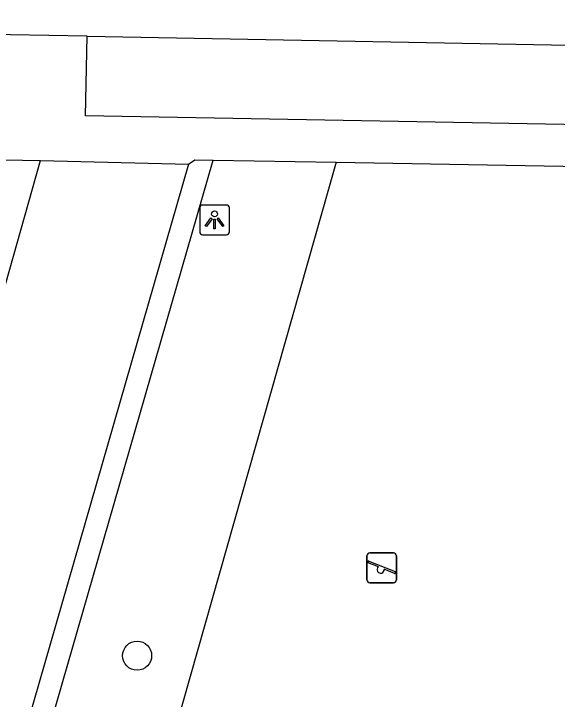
# Model space of a CAD drawing. Extents: x 159822 to 160765, y 380693 to 381634.
# Drawn here: x 160503.99 to 160522.26, y 381341.91 to 381364.96 of the extents above; entities that cross this region are included whole.
import ezdxf

# ---------------------------------------------------------------- set-up
doc = ezdxf.new("R2010")
doc.units = 0
for name, color, linetype in [('IMGEO_Boom', 7, 'Continuous'), ('IMGEO_Groenvoorziening', 7, 'Continuous'), ('IMGEO_Lichtpunt', 7, 'Continuous'), ('IMGEO_Pand', 7, 'Continuous'), ('IMGEO_Rijbaan_lokaal_open', 7, 'Continuous'), ('IMGEO_Speelvoorziening', 7, 'Continuous'), ('IMGEO_Voetpad_open', 7, 'Continuous')]:
    doc.layers.add(name, color=color, linetype=linetype)

msp = doc.modelspace()

# ---------------------------------------------------------------- linework, layer by layer
at = {"layer": 'IMGEO_Boom'}
msp.add_circle((160508.135, 381343.377), 0.489, dxfattribs=at)
at = {"layer": 'IMGEO_Groenvoorziening'}
msp.add_lwpolyline([(160514.822, 381359.968), (160504.282, 381322.812)], dxfattribs=at)
at = {"layer": 'IMGEO_Lichtpunt'}
for p, q in [((160510.24, 381358.435), (160510.24, 381357.628)), ((160510.24, 381358.435), (160510.24, 381357.628)), ((160511.142, 381358.53), (160510.334, 381358.53)), ((160511.142, 381358.53), (160510.334, 381358.53)), ((160511.236, 381357.628), (160511.236, 381358.435)), ((160511.236, 381357.628), (160511.236, 381358.435)), ((160510.334, 381357.534), (160511.142, 381357.534)), ((160510.334, 381357.534), (160511.142, 381357.534))]:
    msp.add_line(p, q, dxfattribs=at)
for points in [[(160510.614, 381358.099), (160510.653, 381358.071), (160510.465, 381357.809), (160510.427, 381357.836), (160510.614, 381358.099)], [(160510.826, 381358.071), (160510.864, 381358.098), (160511.051, 381357.836), (160511.012, 381357.808), (160510.826, 381358.071)], [(160510.716, 381358.051), (160510.763, 381358.051), (160510.763, 381357.729), (160510.716, 381357.729), (160510.716, 381358.051)]]:
    msp.add_lwpolyline(points, dxfattribs=at)
msp.add_circle((160510.739, 381358.233), 0.0994, dxfattribs=at)
for centre, start, end in [((160510.334, 381358.435), 90, 180), ((160510.334, 381358.435), 90, 180), ((160511.142, 381358.435), 0, 90), ((160511.142, 381358.435), 0, 90), ((160510.334, 381357.628), 180, 270), ((160510.334, 381357.628), 180, 270), ((160511.142, 381357.628), 270, 0), ((160511.142, 381357.628), 270, 360)]:
    msp.add_arc(centre, 0.0946, start, end, dxfattribs=at)
at = {"layer": 'IMGEO_Pand'}
for points in [[(160506.46, 381364.205), (160500, 381364.323), (160491.818, 381364.473), (160491.827, 381364.964), (160490.08, 381363.631), (160490.591, 381363.482), (160487.651, 381353.387)], [(160506.46, 381364.205), (160526.263, 381363.842)]]:
    msp.add_lwpolyline(points, dxfattribs=at)
at = {"layer": 'IMGEO_Rijbaan_lokaal_open'}
for points in [[(160492.641, 381356.305), (160493.777, 381360.224), (160500, 381360.114), (160504.893, 381360.027)], [(160494.22, 381323.15), (160497.364, 381333.903), (160500, 381342.997), (160503.038, 381353.518), (160504.893, 381360.027)]]:
    msp.add_lwpolyline(points, dxfattribs=at)
at = {"layer": 'IMGEO_Speelvoorziening'}
for p, q in [((160515.96, 381346.832), (160516.75, 381346.832)), ((160516.75, 381346.832), (160515.96, 381346.832)), ((160515.86, 381345.932), (160515.86, 381346.732)), ((160515.86, 381346.732), (160515.86, 381345.932)), ((160516.85, 381346.732), (160516.85, 381345.932)), ((160516.85, 381345.932), (160516.85, 381346.732)), ((160516.243, 381346.36), (160515.904, 381346.497)), ((160515.929, 381346.557), (160516.805, 381346.204)), ((160516.781, 381346.144), (160516.441, 381346.281)), ((160516.75, 381345.832), (160515.96, 381345.832)), ((160515.96, 381345.832), (160516.75, 381345.832))]:
    msp.add_line(p, q, dxfattribs=at)
for centre, radius, start, end in [((160515.96, 381346.732), 0.1, 90, 180), ((160515.96, 381346.732), 0.1, 90, 180), ((160516.75, 381346.732), 0.1, 0, 90), ((160516.75, 381346.732), 0.1, 360, 90), ((160515.917, 381346.527), 0.0327, 68.078, 248.078), ((160516.322, 381346.27), 0.12, 130.9928, 5.1632), ((160516.793, 381346.174), 0.0327, 248.078, 68.078), ((160515.96, 381345.932), 0.1, 180, 270), ((160515.96, 381345.932), 0.1, 180, 270), ((160516.75, 381345.932), 0.1, 270, 0), ((160516.75, 381345.932), 0.1, 270, 0)]:
    msp.add_arc(centre, radius, start, end, dxfattribs=at)
at = {"layer": 'IMGEO_Voetpad_open'}
for points in [[(160526.263, 381363.842), (160526.201, 381361.168), (160506.402, 381361.527), (160506.46, 381364.205)], [(160499.969, 381322.891), (160500, 381322.998), (160510.693, 381360.04)], [(160514.822, 381359.968), (160535.782, 381359.597), (160525.228, 381322.429), (160504.282, 381322.812)], [(160504.893, 381360.027), (160509.868, 381359.905)], [(160509.868, 381359.905), (160510.077, 381360.053), (160510.693, 381360.04)], [(160510.693, 381360.04), (160514.822, 381359.968)], [(160509.868, 381359.905), (160500, 381325.704), (160499.233, 381323.046)]]:
    msp.add_lwpolyline(points, dxfattribs=at)

doc.saveas('drawing.dxf')
